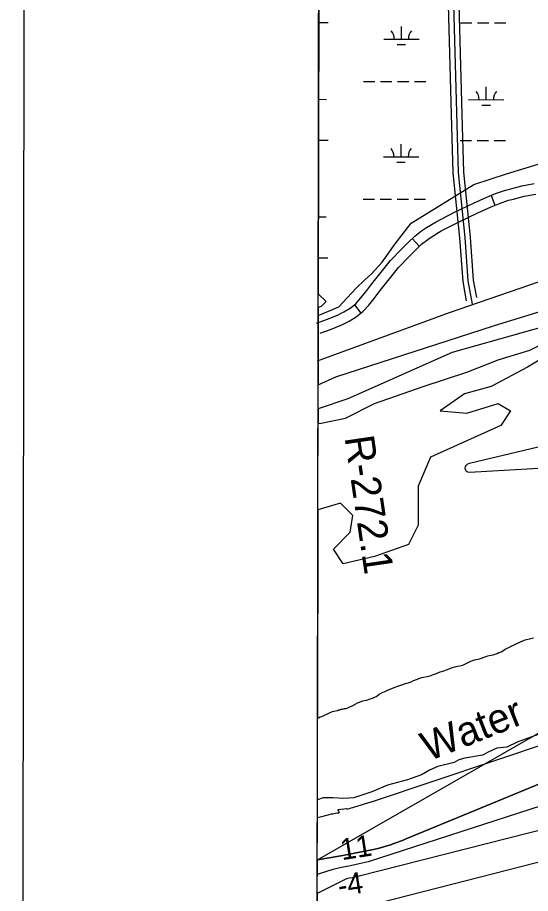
# Model space of a CAD drawing. Extents: x 3219052 to 3256913, y 800770 to 826146.
# Drawn here: x 3222386 to 3223837, y 815134 to 817611 of the extents above; entities that cross this region are included whole.
import ezdxf

# ---------------------------------------------------------------- set-up
doc = ezdxf.new("R2010")
doc.units = 0
for name, color, linetype in [('V-ANNO-SYMB', 7, 'Continuous'), ('V-GRID-FRAM', 7, 'Continuous'), ('V-RIVR-EDGE', 7, 'Continuous'), ('V-RIVR-IDEN', 7, 'Continuous'), ('V-RIVR-RANG', 7, 'Continuous'), ('V-RIVR-RANG-IDEN', 7, 'Continuous'), ('V-ROAD-CNTR', 7, 'Continuous'), ('V-SITE-VEGE', 7, 'Continuous'), ('V-TOPO-DPTH', 7, 'Continuous'), ('V-TOPO-MINR', 7, 'Continuous'), ('V-TOPO-WATR', 7, 'Continuous'), ('V-WETL-SWMP', 7, 'Continuous')]:
    doc.layers.add(name, color=color, linetype=linetype)

msp = doc.modelspace()

# ---------------------------------------------------------------- linework, layer by layer
at = {"layer": 'V-ANNO-SYMB'}
msp.add_lwpolyline([(3222385.9, 802017.8), (3255469.1, 801979.3), (3255495.8, 824895.9), (3222412.6, 824934.4), (3222385.9, 802017.8)], dxfattribs=at)
at = {"layer": 'V-GRID-FRAM'}
for points in [[(3223248.6, 824370.1), (3254658.5, 824333.6), (3254645.2, 806146.9), (3223219.5, 806183.5), (3223248.6, 824370.1)], [(3223219.5, 806183.5), (3223248.6, 824370.1)]]:
    msp.add_lwpolyline(points, dxfattribs=at)
at = {"layer": 'V-RIVR-EDGE'}
for points in [[(3223868.7, 815587.4), (3223798.7, 815561.9)], [(3223798.7, 815561.9), (3223770, 815548.1), (3223741.7, 815544.6), (3223718.6, 815534.7), (3223700.8, 815525.2), (3223651.2, 815517), (3223634.3, 815512.3), (3223620.8, 815504.1), (3223574.7, 815492.9), (3223551.6, 815483), (3223528.1, 815469.1), (3223488.5, 815455.7), (3223432.8, 815439.8), (3223388, 815421.6), (3223337.5, 815404.4), (3223308.4, 815402.7), (3223278, 815404.1), (3223250.6, 815404.2), (3223234.3, 815399)]]:
    msp.add_lwpolyline(points, dxfattribs=at)
at = {"layer": 'V-ROAD-CNTR'}
for p, q in [((3223725.4, 817107.6), (3223736.4, 817079.7)), ((3223502, 816985.4), (3223522.7, 816963.6)), ((3223338.8, 816798.5), (3223357.4, 816774.9))]:
    msp.add_line(p, q, dxfattribs=at)
for points in [[(3223576.2, 818560.9), (3223591.6, 818282.4), (3223599.3, 817819), (3223613.7, 817302.6)], [(3223606.3, 818561), (3223621.6, 818283.5), (3223629.3, 817819.7), (3223643.7, 817302.7)], [(3223614.3, 817819.3), (3223632.3, 817172.4), (3223651.1, 816988.7), (3223660, 816866), (3223671.9, 816800.1)], [(3223234.1, 816639.7), (3223607.5, 816776.5), (3224116.6, 816952.2), (3224455.2, 817073.6), (3224587.9, 817135.7), (3224711, 817202), (3224812.2, 817235.9), (3224896.2, 817247), (3225122.8, 817261.3), (3225233.3, 817267.9), (3225342, 817271.9), (3225519.9, 817303.8), (3225646.7, 817330.2), (3225747.4, 817347.9), (3225869.8, 817355.1), (3226011.4, 817359), (3226126, 817370.9), (3226293.3, 817395.4), (3226462.7, 817414.3)], [(3223613.7, 817302.6), (3223617.4, 817171.5), (3223636.2, 816987.4), (3223645.1, 816864.1), (3223654.9, 816809.8)], [(3223643.7, 817302.7), (3223647.3, 817173.4), (3223666.1, 816990), (3223674.9, 816867.9), (3223683.8, 816818.7)], [(3223231.3, 816746.4), (3223260.3, 816756.9), (3223290.6, 816768.6), (3223309.3, 816778.5), (3223326.8, 816789), (3223342.4, 816801.3), (3223356.3, 816816.7), (3223370.8, 816835), (3223388.1, 816857.3), (3223418.1, 816895.2), (3223440.8, 816923.3), (3223472.2, 816956), (3223491.5, 816975.3), (3223509.2, 816992.2), (3223528.1, 817007), (3223542.2, 817017.1), (3223569.9, 817033.2), (3223621.4, 817060.2), (3223675.5, 817085.4), (3223713.5, 817102.9), (3223738.2, 817112.7), (3223766.4, 817122.6), (3223781.6, 817126.4), (3223812.2, 817134.6), (3223847, 817141.1)], [(3223241.5, 816718.2), (3223270.9, 816728.8), (3223303.1, 816741.3), (3223324.1, 816752.4), (3223343.8, 816764.3), (3223363, 816779.3), (3223379.2, 816797.3), (3223394.4, 816816.5), (3223411.7, 816838.8), (3223441.6, 816876.5), (3223463.3, 816903.5), (3223493.6, 816935), (3223512.4, 816953.9), (3223528.8, 816969.5), (3223546.1, 816983), (3223558.5, 816991.8), (3223584.4, 817007), (3223634.7, 817033.3), (3223688.1, 817058.2), (3223725.3, 817075.3), (3223748.7, 817084.6), (3223775, 817093.8), (3223789.1, 817097.4), (3223818.8, 817105.4), (3223852.1, 817111.5)]]:
    msp.add_lwpolyline(points, dxfattribs=at)
at = {"layer": 'V-SITE-VEGE'}
for p, q in [((3223238.8, 818241.1), (3223236.6, 816829.5)), ((3223732.1, 816738.7), (3224109.5, 816855.5)), ((3223236.6, 816829.5), (3223258.6, 816807.4)), ((3223258.6, 816807.4), (3223244.9, 816793.7)), ((3223236.5, 816790.5), (3223236.1, 816571.7)), ((3223244.9, 816793.7), (3223236.5, 816790.5)), ((3223286, 816594.5), (3223732.1, 816738.7)), ((3223883.1, 816738.7), (3223615.4, 816663.2)), ((3223835, 816670.1), (3223931.1, 816718.1)), ((3223615.4, 816663.2), (3223320.3, 816532.7)), ((3223745.8, 816642.6), (3223835, 816670.1)), ((3223896.8, 816663.2), (3223828.2, 816622)), ((3223656.6, 816608.3), (3223745.8, 816642.6)), ((3223828.2, 816622), (3223725.2, 816567.1)), ((3223533.1, 816567.1), (3223656.6, 816608.3)), ((3223236.1, 816571.7), (3223286, 816594.5)), ((3223395.8, 816519), (3223533.1, 816567.1)), ((3223725.2, 816567.1), (3223649.8, 816546.5)), ((3223320.3, 816532.7), (3223236, 816504.6)), ((3223649.8, 816546.5), (3223581.1, 816498.4)), ((3223236, 816504.6), (3223236, 816463.2)), ((3223313.5, 816477.8), (3223395.8, 816519)), ((3223581.1, 816498.4), (3223656.6, 816491.5)), ((3223656.6, 816491.5), (3223745.8, 816519)), ((3223745.8, 816519), (3223780.1, 816498.4)), ((3223780.1, 816498.4), (3223752.7, 816457.2)), ((3223244.9, 816464.1), (3223313.5, 816477.8)), ((3223236, 816463.2), (3223244.9, 816464.1)), ((3223752.7, 816457.2), (3223553.7, 816367.9)), ((3223553.7, 816367.9), (3223519.4, 816285.5)), ((3223519.4, 816285.5), (3223519.4, 816175.7)), ((3223299.8, 816237.5), (3223235.6, 816219.1)), ((3223334.1, 816203.1), (3223299.8, 816237.5)), ((3223235.6, 816219.1), (3223234.6, 815629.6)), ((3223327.2, 816155.1), (3223334.1, 816203.1)), ((3223279.2, 816107), (3223327.2, 816155.1)), ((3223519.4, 816175.7), (3223491.9, 816120.7)), ((3223306.6, 816065.8), (3223279.2, 816107)), ((3223491.9, 816120.7), (3223395.8, 816086.4)), ((3223395.8, 816086.4), (3223306.6, 816065.8)), ((3223825.5, 815852.4), (3223833.7, 815854.2)), ((3223833.7, 815854.2), (3223844.9, 815857)), ((3223771, 815827.7), (3223775.4, 815829.6)), ((3223775.4, 815829.6), (3223784.4, 815834)), ((3223784.4, 815834), (3223787.2, 815835.2)), ((3223787.2, 815835.2), (3223798.4, 815840.6)), ((3223798.4, 815840.6), (3223804.9, 815844)), ((3223804.9, 815844), (3223818.9, 815850)), ((3223818.9, 815850), (3223825.5, 815852.4)), ((3223711.7, 815804.4), (3223715.7, 815805.6)), ((3223715.7, 815805.6), (3223719.5, 815806.5)), ((3223719.5, 815806.5), (3223730.8, 815808.6)), ((3223730.8, 815808.6), (3223736.1, 815810.4)), ((3223736.1, 815810.4), (3223739.5, 815811.2)), ((3223739.5, 815811.2), (3223742.8, 815812.8)), ((3223742.8, 815812.8), (3223747.7, 815814.9)), ((3223747.7, 815814.9), (3223750.8, 815815.9)), ((3223750.8, 815815.9), (3223754, 815817.3)), ((3223754, 815817.3), (3223758.2, 815819.8)), ((3223758.2, 815819.8), (3223765.3, 815824.4)), ((3223765.3, 815824.4), (3223769.3, 815826.8)), ((3223769.3, 815826.8), (3223771, 815827.7)), ((3223645, 815779.2), (3223649.3, 815781.3)), ((3223649.3, 815781.3), (3223660.5, 815787.3)), ((3223660.5, 815787.3), (3223666.4, 815790)), ((3223666.4, 815790), (3223672.9, 815792.8)), ((3223672.9, 815792.8), (3223678.1, 815794.2)), ((3223678.1, 815794.2), (3223688.1, 815796.4)), ((3223688.1, 815796.4), (3223692.1, 815797.8)), ((3223692.1, 815797.8), (3223697.8, 815799.6)), ((3223697.8, 815799.6), (3223701, 815800.3)), ((3223701, 815800.3), (3223707.8, 815803)), ((3223707.8, 815803), (3223711.7, 815804.4)), ((3223565.7, 815754.2), (3223571.4, 815756.3)), ((3223571.4, 815756.3), (3223581.4, 815760.6)), ((3223581.4, 815760.6), (3223585.1, 815761.6)), ((3223585.1, 815761.6), (3223588.6, 815762.3)), ((3223588.6, 815762.3), (3223602.5, 815767)), ((3223602.5, 815767), (3223606, 815768.9)), ((3223606, 815768.9), (3223609.5, 815770.4)), ((3223609.5, 815770.4), (3223613.2, 815771.8)), ((3223613.2, 815771.8), (3223616.4, 815772.9)), ((3223616.4, 815772.9), (3223619.5, 815773.6)), ((3223619.5, 815773.6), (3223623.6, 815774.6)), ((3223623.6, 815774.6), (3223626.7, 815775.7)), ((3223626.7, 815775.7), (3223630.4, 815776.5)), ((3223630.4, 815776.5), (3223637.3, 815777.6)), ((3223637.3, 815777.6), (3223645, 815779.2)), ((3223490.6, 815729.7), (3223499, 815732.7)), ((3223499, 815732.7), (3223506, 815735.8)), ((3223506, 815735.8), (3223511.8, 815738.2)), ((3223511.8, 815738.2), (3223523.7, 815742.7)), ((3223523.7, 815742.7), (3223528.9, 815744.4)), ((3223528.9, 815744.4), (3223533.9, 815745.8)), ((3223533.9, 815745.8), (3223544.3, 815747.6)), ((3223544.3, 815747.6), (3223548, 815748.5)), ((3223548, 815748.5), (3223555.7, 815750.6)), ((3223555.7, 815750.6), (3223560, 815752)), ((3223560, 815752), (3223565.7, 815754.2)), ((3223423.1, 815704.4), (3223430.3, 815707.6)), ((3223430.3, 815707.6), (3223446.6, 815714.5)), ((3223446.6, 815714.5), (3223454.5, 815717.6)), ((3223454.5, 815717.6), (3223458.9, 815719)), ((3223458.9, 815719), (3223464.2, 815721.1)), ((3223464.2, 815721.1), (3223472.7, 815723.8)), ((3223472.7, 815723.8), (3223475.7, 815724.7)), ((3223475.7, 815724.7), (3223483.6, 815727.5)), ((3223483.6, 815727.5), (3223486.6, 815728.2)), ((3223486.6, 815728.2), (3223490.6, 815729.7)), ((3223370.8, 815680.2), (3223373.8, 815680.9)), ((3223373.8, 815680.9), (3223383.4, 815684.5)), ((3223383.4, 815684.5), (3223386.7, 815685.5)), ((3223386.7, 815685.5), (3223390.1, 815686.4)), ((3223390.1, 815686.4), (3223393.9, 815687.9)), ((3223393.9, 815687.9), (3223396.7, 815689.3)), ((3223396.7, 815689.3), (3223399.9, 815691)), ((3223399.9, 815691), (3223402.7, 815692.9)), ((3223402.7, 815692.9), (3223409.2, 815697.7)), ((3223409.2, 815697.7), (3223412.2, 815699)), ((3223412.2, 815699), (3223419.4, 815702.8)), ((3223419.4, 815702.8), (3223423.1, 815704.4)), ((3223305.1, 815655.3), (3223310.7, 815656.7)), ((3223310.7, 815656.7), (3223314.7, 815657.4)), ((3223314.7, 815657.4), (3223317.9, 815658.3)), ((3223317.9, 815658.3), (3223322.5, 815659.8)), ((3223322.5, 815659.8), (3223326, 815661.6)), ((3223326, 815661.6), (3223332.4, 815665)), ((3223332.4, 815665), (3223341.4, 815669.6)), ((3223341.4, 815669.6), (3223345.1, 815671.7)), ((3223345.1, 815671.7), (3223348.2, 815673.2)), ((3223348.2, 815673.2), (3223355.4, 815676.1)), ((3223355.4, 815676.1), (3223363, 815678.4)), ((3223363, 815678.4), (3223367.1, 815679.4)), ((3223367.1, 815679.4), (3223370.8, 815680.2)), ((3223237.3, 815630.6), (3223242.3, 815633)), ((3223242.3, 815633), (3223246.6, 815634.7)), ((3223246.6, 815634.7), (3223256.5, 815639)), ((3223256.5, 815639), (3223259.1, 815640.4)), ((3223259.1, 815640.4), (3223264.7, 815642.9)), ((3223264.7, 815642.9), (3223268.7, 815645)), ((3223268.7, 815645), (3223277, 815648.3)), ((3223277, 815648.3), (3223280.7, 815649.3)), ((3223280.7, 815649.3), (3223290.7, 815651.6)), ((3223290.7, 815651.6), (3223294.1, 815652.8)), ((3223294.1, 815652.8), (3223297.1, 815653.7)), ((3223297.1, 815653.7), (3223301.6, 815654.7)), ((3223301.6, 815654.7), (3223305.1, 815655.3)), ((3223234.6, 815629.6), (3223237.3, 815630.6))]:
    msp.add_line(p, q, dxfattribs=at)
at = {"layer": 'V-TOPO-DPTH'}
msp.add_line((3223233.8, 815134.4), (3223233.4, 814875.9), dxfattribs=at)
for points in [[(3223234, 815229.4), (3224077.7, 815712.7)], [(3223234, 815229.4), (3223306.4, 815241.8), (3223314.6, 815243.2), (3223322.7, 815244.7), (3223330.8, 815246.3), (3223339, 815247.9), (3223392.5, 815258.8), (3223408.6, 815262.5), (3223424.7, 815266.6), (3223440.5, 815271.5), (3223456.2, 815276.8), (3223471.6, 815283), (3223486.7, 815289.7), (3224091.2, 815538.7)], [(3224091.2, 815538.7), (3223486.7, 815289.7), (3223471.6, 815283), (3223456.2, 815276.8), (3223440.5, 815271.5), (3223424.7, 815266.6), (3223408.6, 815262.5), (3223392.5, 815258.8), (3223339, 815247.9), (3223330.8, 815246.3), (3223322.7, 815244.7), (3223314.6, 815243.2), (3223306.4, 815241.8), (3223234, 815229.4)], [(3224139.1, 815382.8), (3223348.9, 815182.1), (3223340.7, 815180.4), (3223332.5, 815178.6), (3223324.3, 815176.9), (3223316.1, 815175.1), (3223233.8, 815134.4)], [(3224139.1, 815382.8), (3223348.9, 815182.1), (3223340.7, 815180.4), (3223332.5, 815178.6), (3223324.3, 815176.9), (3223316.1, 815175.1), (3223233.8, 815134.4), (3223234, 815229.4)]]:
    msp.add_lwpolyline(points, dxfattribs=at)
at = {"layer": 'V-TOPO-MINR'}
for points in [[(3224006.4, 816343.8), (3223664.4, 816323.9), (3223659.6, 816325), (3223655.8, 816327.1), (3223653.5, 816330.8), (3223652.2, 816335.5), (3223653.4, 816340.8), (3223655.6, 816345.2), (3223659.4, 816348.4), (3223664.3, 816350.7), (3223993.1, 816428.6)], [(3224070, 815621), (3223394.3, 815395), (3223385.1, 815392), (3223376, 815389.1), (3223366.8, 815386.2), (3223357.7, 815383.5), (3223345.3, 815379.8), (3223342.3, 815378.9), (3223339.3, 815378), (3223336.3, 815377.1), (3223333.3, 815376.2), (3223328.8, 815374.9), (3223324.1, 815373.3), (3223319.8, 815372.2), (3223319, 815372.2), (3223318.7, 815372.3), (3223318.2, 815372.6), (3223317.8, 815373), (3223316.9, 815373.3), (3223316, 815373.3), (3223292.5, 815370.9), (3223292, 815370.7), (3223291.7, 815370.3), (3223291.6, 815369.8), (3223291.6, 815369.5), (3223293.7, 815366.3), (3223295.3, 815363.3), (3223295.4, 815362.7), (3223295.3, 815362.4), (3223295.1, 815362.2), (3223293.4, 815361.5), (3223292, 815361.2), (3223291.3, 815361), (3223285.1, 815360.1), (3223281.3, 815359.4), (3223277.5, 815358.7), (3223273.7, 815357.9), (3223269.9, 815357), (3223245.7, 815351), (3223234.2, 815348.1)], [(3224128.6, 815466.8), (3223377.5, 815223.1), (3223352.5, 815217.9), (3223327.4, 815212.6), (3223302.4, 815207.4), (3223277.4, 815202.1), (3223233.9, 815187.9)], [(3224139.1, 815382.8), (3223348.9, 815182.1), (3223340.7, 815180.4), (3223332.5, 815178.6), (3223324.3, 815176.9), (3223316.1, 815175.1), (3223233.8, 815134.4)], [(3224129.8, 815291.6), (3223374.4, 815098.2)]]:
    msp.add_lwpolyline(points, dxfattribs=at)
at = {"layer": 'V-TOPO-WATR'}
msp.add_lwpolyline([(3224091.2, 815538.7), (3223486.7, 815289.7), (3223471.6, 815283), (3223456.2, 815276.8), (3223440.5, 815271.5), (3223424.7, 815266.6), (3223408.6, 815262.5), (3223392.5, 815258.8), (3223339, 815247.9), (3223330.8, 815246.3), (3223322.7, 815244.7), (3223314.6, 815243.2), (3223306.4, 815241.8), (3223234, 815229.4)], dxfattribs=at)
at = {"layer": 'V-WETL-SWMP'}
for p, q in [((3223238.8, 818241.1), (3223236.6, 816829.4)), ((3223237.8, 817596.5), (3223264.8, 817596.5)), ((3223638.7, 817595.7), (3223670.7, 817595.6)), ((3223686.7, 817595.6), (3223718.7, 817595.5)), ((3223734.7, 817595.5), (3223766.7, 817595.4)), ((3223471.6, 817549.6), (3223471.6, 817585.6)), ((3223421.6, 817549.7), (3223521.6, 817549.5)), ((3223459.5, 817534.2), (3223483.5, 817534.1)), ((3223364.5, 817429.7), (3223396.5, 817429.7)), ((3223412.5, 817429.6), (3223444.5, 817429.6)), ((3223460.5, 817429.5), (3223492.5, 817429.5)), ((3223508.5, 817429.4), (3223540.5, 817429.4)), ((3223711.7, 817378.3), (3223711.7, 817414.3)), ((3223237.4, 817379.3), (3223259.8, 817379.2)), ((3223661.7, 817378.4), (3223761.7, 817378.2)), ((3223699.6, 817362.9), (3223723.6, 817362.8)), ((3223237.3, 817263.8), (3223264.1, 817263.8)), ((3223470.9, 817216.9), (3223470.9, 817252.9)), ((3223638, 817263), (3223670, 817262.9)), ((3223686, 817262.9), (3223718, 817262.8)), ((3223734, 817262.8), (3223766, 817262.7)), ((3223420.9, 817217), (3223520.9, 817216.8)), ((3223458.8, 817201.5), (3223482.8, 817201.5)), ((3223769.1, 817168.3), (3223858.3, 817195.8)), ((3223676.2, 817138.3), (3223769.1, 817168.3)), ((3223499.6, 817028.9), (3223676.2, 817138.3)), ((3223363.8, 817097.1), (3223395.8, 817097)), ((3223411.8, 817097), (3223443.8, 817096.9)), ((3223459.8, 817096.9), (3223491.8, 817096.8)), ((3223507.8, 817096.8), (3223539.8, 817096.7)), ((3223236.9, 817046.6), (3223259.1, 817046.6)), ((3223454.2, 816970.4), (3223499.6, 817028.9)), ((3223417.3, 816919.3), (3223454.2, 816970.4)), ((3223236.7, 816931.2), (3223263.4, 816931.1)), ((3223387.4, 816886.3), (3223417.3, 816919.3)), ((3223368.2, 816869.2), (3223387.4, 816886.3)), ((3223294.5, 816793), (3223343, 816844.8)), ((3223343, 816844.8), (3223368.2, 816869.2)), ((3223236.6, 816829.4), (3223258.6, 816807.4)), ((3223258.6, 816807.4), (3223244.9, 816793.7)), ((3223244.9, 816793.7), (3223236.5, 816790.5)), ((3223236.5, 816768.4), (3223294.5, 816793)), ((3223236.5, 816790.5), (3223236.5, 816768.4))]:
    msp.add_line(p, q, dxfattribs=at)
for centre, start, end in [((3223416.3, 817550.2), 359.1081, 40.6518), ((3223526.8, 817550), 139.1081, 180.6517), ((3223265, 817379.7), 139.1081, 141.3708), ((3223656.4, 817378.9), 359.1081, 40.6518), ((3223766.9, 817378.6), 139.1081, 180.6517), ((3223415.6, 817217.5), 359.1081, 40.6518), ((3223526.1, 817217.3), 139.1081, 180.6517), ((3223264.3, 817047), 139.1081, 140.943)]:
    msp.add_arc(centre, 35.2, start, end, dxfattribs=at)

# ---------------------------------------------------------------- texts
at = {"layer": 'V-RIVR-IDEN'}
msp.add_text('Water ', height=83, rotation=21.5953, dxfattribs=at).set_placement((3223547.9, 815506.8))
at = {"layer": 'V-RIVR-RANG'}
for s, p in [('11', (3223303.4, 815228)), ('-4', (3223296.1, 815125.7))]:
    msp.add_text(s, height=60, rotation=8.8166, dxfattribs=at).set_placement(p)
at = {"layer": 'V-RIVR-RANG-IDEN'}
msp.add_text('R-272.1', height=83, rotation=278.3813, dxfattribs=at).set_placement((3223310.8, 816423.5))

doc.saveas('drawing.dxf')
